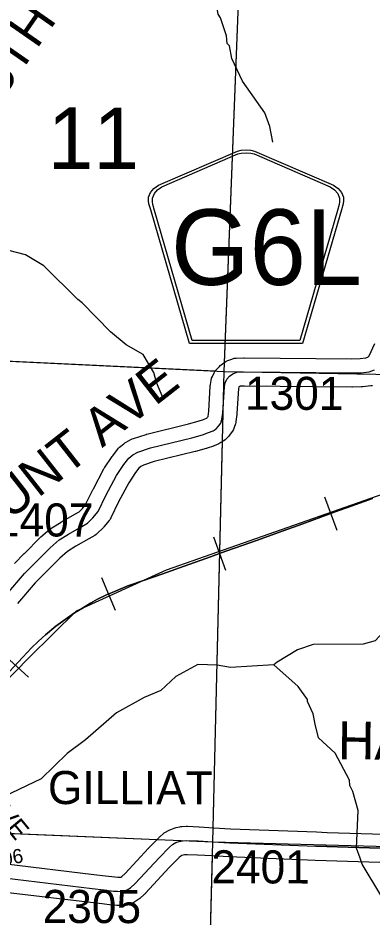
# Model space of a CAD drawing. Extents: x -132.8 to -73.3, y -60 to -26.
# Drawn here: x -117.274 to -116.525, y -47.631 to -45.729 of the extents above; entities that cross this region are included whole.
import ezdxf

# ---------------------------------------------------------------- set-up
doc = ezdxf.new("R2010")
doc.units = 0
for name, color, linetype in [('tdCoHydroRiver', 7, 'Continuous'), ('tdCoRRCL', 7, 'Continuous'), ('tdCoSecRdNmbr', 7, 'Continuous'), ('tdCoSecRdTxt', 7, 'Continuous'), ('tdCoSecRteBand', 7, 'Continuous'), ('tdCoSecRteCL', 7, 'Continuous'), ('tdCoSectLine', 7, 'Continuous'), ('tdCoSectLinePart', 7, 'Continuous'), ('tdCoSectNmbr', 7, 'Continuous'), ('tdCoShieldCoRte', 7, 'Continuous'), ('tdCoSurfBitum', 7, 'Continuous'), ('tdCoSurfGravel', 7, 'Continuous'), ('tdCoUnicrpTwnTxt', 7, 'Continuous')]:
    doc.layers.add(name, color=color, linetype=linetype)

msp = doc.modelspace()

# ---------------------------------------------------------------- linework, layer by layer
at = {"layer": 'tdCoHydroRiver'}
for points in [[(-116.7348, -45.9914), (-116.7414, -45.9584), (-116.7517, -45.9297), (-116.7989, -45.8622), (-116.8214, -45.8143), (-116.827, -45.7874), (-116.8316, -45.7825), (-116.8328, -45.7667), (-116.846, -45.7285), (-116.8505, -45.7205), (-116.8533, -45.7047), (-116.8715, -45.6758), (-116.937, -45.5811), (-116.96, -45.5552), (-117.0215, -45.503)], [(-117.0455, -46.4206), (-117.0783, -46.3927), (-117.1382, -46.3312), (-117.1475, -46.3246), (-117.2198, -46.2533), (-117.2586, -46.2301), (-117.3135, -46.216), (-117.3926, -46.2218), (-117.5076, -46.2171), (-117.5217, -46.212), (-117.5323, -46.1959), (-117.5365, -46.1737), (-117.5382, -46.1216), (-117.5387, -46.0806), (-117.5413, -46.0616), (-117.5645, -46.042), (-117.6193, -46.0263), (-117.698, -46.0163), (-117.7466, -46.004), (-117.7843, -45.9982)], [(-116.9674, -46.5316), (-116.9808, -46.4997), (-116.9866, -46.479), (-117.0093, -46.4406), (-117.0455, -46.4206)], [(-116.3535, -46.9022), (-116.3727, -46.9159), (-116.389, -46.936), (-116.4006, -46.9547), (-116.4372, -46.9695), (-116.4644, -46.983), (-116.4922, -47.0186), (-116.5181, -47.0463), (-116.5435, -47.0535), (-116.6493, -47.054), (-116.6827, -47.0658), (-116.726, -47.0915), (-116.7325, -47.0976)], [(-116.7325, -47.0976), (-116.8242, -47.1032), (-116.8524, -47.0977), (-116.8934, -47.0967), (-116.9399, -47.1223), (-116.9722, -47.1514), (-117.0073, -47.1663), (-117.0659, -47.1986)], [(-116.4815, -47.6546), (-116.49, -47.6181), (-116.5065, -47.5846), (-116.5459, -47.5189), (-116.5503, -47.5061), (-116.5577, -47.4854), (-116.5541, -47.4051), (-116.5657, -47.3653), (-116.5717, -47.3526), (-116.573, -47.3415), (-116.6031, -47.2839), (-116.6385, -47.2515), (-116.6457, -47.2229), (-116.6499, -47.2007), (-116.6618, -47.1751), (-116.6617, -47.1704), (-116.6816, -47.1431), (-116.7325, -47.0976)], [(-117.0659, -47.1986), (-117.1315, -47.2559), (-117.1702, -47.2848), (-117.2253, -47.3385), (-117.3036, -47.3759), (-117.3424, -47.4095), (-117.3465, -47.4457), (-117.3548, -47.4581), (-117.3886, -47.484), (-117.4051, -47.5119), (-117.4083, -47.5134), (-117.412, -47.5307), (-117.4186, -47.5431), (-117.4397, -47.5631), (-117.5506, -47.6374)]]:
    msp.add_lwpolyline(points, dxfattribs=at)
at = {"layer": 'tdCoRRCL'}
for p, q in [((-116.6259, -46.7421), (-116.5996, -46.8124)), ((-116.8606, -46.8265), (-116.8354, -46.8972)), ((-117.0972, -46.9126), (-117.0685, -46.9819)), ((-117.3074, -47.0728), (-117.2522, -47.1236))]:
    msp.add_line(p, q, dxfattribs=at)
for points in [[(-118.3406, -48.1479), (-118.2035, -48.0379), (-118.0129, -47.8693), (-117.9695, -47.8389), (-117.8233, -47.6802), (-117.7294, -47.5896), (-117.4549, -47.2907), (-117.2506, -47.0815), (-117.1502, -46.9831), (-116.9601, -46.8966), (-116.3246, -46.6734), (-116.2193, -46.632), (-116.1031, -46.594), (-115.9783, -46.5878), (-115.8556, -46.6036), (-115.7043, -46.6107), (-115.6331, -46.6063), (-115.4834, -46.5518), (-115.3986, -46.5099)], [(-117.2923, -47.1117), (-117.2639, -47.081), (-117.2459, -47.0616), (-117.2305, -47.0472), (-117.2162, -47.0335), (-117.1941, -47.0156), (-117.1549, -46.9875), (-117.138, -46.9773), (-117.1211, -46.967), (-117.1057, -46.9584), (-117.0871, -46.949), (-117.0666, -46.9405), (-117.0419, -46.9302), (-117.0088, -46.9188), (-116.9701, -46.9053), (-116.9129, -46.885), (-116.8744, -46.8713), (-116.8344, -46.857), (-116.798, -46.8442), (-116.7695, -46.8339), (-116.7362, -46.8223), (-116.7227, -46.8176), (-116.6713, -46.7992), (-116.5951, -46.7707), (-116.5769, -46.7647), (-116.5241, -46.7453)], [(-116.5241, -46.7453), (-116.5769, -46.7647), (-116.5951, -46.7707), (-116.6713, -46.7992), (-116.7227, -46.8176), (-116.7362, -46.8223), (-116.7695, -46.8339), (-116.798, -46.8442), (-116.8344, -46.857), (-116.8744, -46.8713), (-116.9129, -46.885), (-116.9701, -46.9053), (-117.0088, -46.9188), (-117.0419, -46.9302), (-117.0666, -46.9405), (-117.0871, -46.949), (-117.1057, -46.9584), (-117.1211, -46.967), (-117.138, -46.9773), (-117.1549, -46.9875), (-117.1941, -47.0156), (-117.2162, -47.0335), (-117.2305, -47.0472), (-117.2459, -47.0616), (-117.2639, -47.081), (-117.2923, -47.1117)]]:
    msp.add_lwpolyline(points, dxfattribs=at)
at = {"layer": 'tdCoSecRteBand'}
for points in [[(-117.2815, -46.8826), (-117.2608, -46.8617), (-117.2607, -46.8616), (-117.2607, -46.8615), (-117.2274, -46.8282), (-117.2266, -46.8274), (-117.2257, -46.8267), (-117.2065, -46.8102), (-117.2048, -46.8087), (-117.2028, -46.8075), (-117.1831, -46.7952), (-117.1826, -46.7948), (-117.1821, -46.7945), (-117.1541, -46.7786), (-117.1451, -46.7733), (-117.1379, -46.7663), (-117.1303, -46.757), (-117.115, -46.7258), (-117.1148, -46.7254), (-117.1146, -46.725), (-117.0924, -46.6828), (-117.0917, -46.6815), (-117.0908, -46.6802), (-117.075, -46.6565), (-117.0745, -46.6556), (-117.0738, -46.6548), (-117.0637, -46.6417), (-117.0617, -46.6391), (-117.0592, -46.637), (-117.0503, -46.6296), (-117.0481, -46.6277), (-117.0455, -46.6263), (-117.0351, -46.6207), (-117.0327, -46.6193), (-117.03, -46.6184), (-117.0033, -46.6098), (-117.0023, -46.6095), (-117.0013, -46.6092), (-116.9137, -46.5876), (-116.8928, -46.5821), (-116.8817, -46.5781), (-116.875, -46.5752), (-116.874, -46.5746), (-116.8729, -46.5735), (-116.8724, -46.5728), (-116.8721, -46.5716), (-116.8706, -46.5609), (-116.8674, -46.5076), (-116.8674, -46.506), (-116.8671, -46.5044), (-116.8656, -46.4956), (-116.8649, -46.4911), (-116.8629, -46.4871), (-116.8589, -46.4792), (-116.8569, -46.4751), (-116.8537, -46.4719), (-116.8481, -46.4659), (-116.8462, -46.464), (-116.844, -46.4624), (-116.8368, -46.4572), (-116.8337, -46.4549), (-116.83, -46.4535), (-116.8216, -46.4503), (-116.8171, -46.4486), (-116.8123, -46.4483), (-116.797, -46.4476), (-116.7962, -46.4476), (-116.7953, -46.4476), (-116.5677, -46.4498), (-116.5499, -46.4493), (-116.5379, -46.4479), (-116.5341, -46.4465), (-116.5334, -46.446), (-116.5311, -46.4432), (-116.5193, -46.4172)], [(-116.524, -46.5067), (-116.5275, -46.5071), (-116.5442, -46.5091), (-116.5456, -46.5092), (-116.547, -46.5093), (-116.5667, -46.5098), (-116.5672, -46.5098), (-116.5678, -46.5098), (-116.795, -46.5076), (-116.8046, -46.508), (-116.8049, -46.5081), (-116.8066, -46.5094), (-116.8072, -46.51), (-116.8076, -46.5127), (-116.8108, -46.5656), (-116.8108, -46.5668), (-116.811, -46.568), (-116.813, -46.5823), (-116.8133, -46.5847), (-116.814, -46.5871), (-116.8165, -46.595), (-116.8179, -46.5994), (-116.8205, -46.6031), (-116.8249, -46.6096), (-116.8263, -46.6115), (-116.8279, -46.6132), (-116.8331, -46.6186), (-116.8356, -46.6212), (-116.8386, -46.6232), (-116.8448, -46.6271), (-116.8469, -46.6285), (-116.8492, -46.6295), (-116.8591, -46.6337), (-116.8599, -46.634), (-116.8607, -46.6343), (-116.8737, -46.639), (-116.875, -46.6394), (-116.8762, -46.6397), (-116.8987, -46.6457), (-116.8989, -46.6457), (-116.8991, -46.6458), (-116.9859, -46.6672), (-117.0088, -46.6747), (-117.0141, -46.6776), (-117.0182, -46.681), (-117.0257, -46.6906), (-117.04, -46.7121), (-117.0613, -46.7525), (-117.0779, -46.7864), (-117.0794, -46.7895), (-117.0816, -46.7922), (-117.0924, -46.8055), (-117.0935, -46.8068), (-117.0947, -46.808), (-117.1058, -46.8189), (-117.1085, -46.8215), (-117.1117, -46.8234), (-117.124, -46.8305), (-117.1241, -46.8306), (-117.1242, -46.8306), (-117.1518, -46.8464), (-117.1691, -46.8572), (-117.1858, -46.8715), (-117.2182, -46.9039), (-117.2381, -46.924), (-117.2752, -46.9672)], [(-117.057, -47.5465), (-117.0563, -47.5464), (-117.0545, -47.5452), (-117.0473, -47.5388), (-116.9977, -47.4852), (-116.9974, -47.4848), (-116.9971, -47.4845), (-116.9754, -47.4623), (-116.9745, -47.4615), (-116.9736, -47.4607), (-116.9668, -47.4548), (-116.9647, -47.4529), (-116.9622, -47.4514), (-116.9554, -47.4475), (-116.9532, -47.4462), (-116.9509, -47.4453), (-116.9438, -47.4427), (-116.9415, -47.4419), (-116.9392, -47.4414), (-116.9315, -47.4398), (-116.9293, -47.4394), (-116.9271, -47.4393), (-116.918, -47.4389), (-116.9166, -47.4388), (-116.9152, -47.4388), (-116.8915, -47.4399), (-116.8913, -47.44), (-116.8911, -47.44), (-116.86, -47.4418), (-116.8248, -47.4439), (-116.6428, -47.4509), (-116.6199, -47.4518), (-116.2131, -47.4643)], [(-116.2146, -47.5243), (-116.6219, -47.5118), (-116.622, -47.5118), (-116.6221, -47.5118), (-116.6451, -47.5109), (-116.8274, -47.5038), (-116.8277, -47.5038), (-116.828, -47.5038), (-116.8635, -47.5017), (-116.8944, -47.4999), (-116.9165, -47.4989), (-116.9219, -47.4991), (-116.925, -47.4997), (-116.9274, -47.5006), (-116.9296, -47.5019), (-116.9334, -47.5052), (-116.954, -47.5262), (-117.0042, -47.5806), (-117.0052, -47.5817), (-117.0063, -47.5826), (-117.0164, -47.5917), (-117.0182, -47.5933), (-117.0203, -47.5946), (-117.0269, -47.5988), (-117.0294, -47.6004), (-117.0322, -47.6014), (-117.0379, -47.6036), (-117.0413, -47.6049), (-117.0448, -47.6054), (-117.0516, -47.6063), (-117.054, -47.6066), (-117.0563, -47.6065), (-117.0646, -47.6063), (-117.065, -47.6063), (-117.0654, -47.6062), (-117.0738, -47.6058), (-117.0748, -47.6058), (-117.0757, -47.6056), (-117.0959, -47.6032), (-117.1205, -47.6004), (-117.1205, -47.6004), (-117.1206, -47.6004), (-117.307, -47.5779)], [(-117.2991, -47.5185), (-117.1135, -47.5408), (-117.0889, -47.5436), (-117.0889, -47.5436), (-117.0888, -47.5436), (-117.0696, -47.5459), (-117.0627, -47.5463), (-117.057, -47.5465)]]:
    msp.add_lwpolyline(points, dxfattribs=at)
at = {"layer": 'tdCoSecRteCL'}
for points in [[(-117.2979, -46.9476), (-117.2602, -46.9037), (-117.2395, -46.8827), (-117.2062, -46.8494), (-117.1869, -46.8329), (-117.1672, -46.8206), (-117.1391, -46.8046), (-117.1268, -46.7974), (-117.1157, -46.7866), (-117.1048, -46.7732), (-117.0881, -46.739), (-117.0659, -46.6968), (-117.0501, -46.6731), (-117.04, -46.6601), (-117.0311, -46.6527), (-117.0207, -46.647), (-116.9941, -46.6384), (-116.9063, -46.6167), (-116.8839, -46.6107), (-116.8708, -46.606), (-116.8609, -46.6019), (-116.8548, -46.5979), (-116.8496, -46.5925), (-116.8451, -46.5861), (-116.8427, -46.5782), (-116.8407, -46.5639), (-116.8375, -46.5094), (-116.836, -46.5005), (-116.8321, -46.4926), (-116.8264, -46.4867), (-116.8193, -46.4815), (-116.8109, -46.4783), (-116.7956, -46.4776), (-116.5675, -46.4798), (-116.5477, -46.4793), (-116.531, -46.4773), (-116.5201, -46.4734)], [(-117.3034, -47.5482), (-117.117, -47.5706), (-117.0924, -47.5734), (-117.0722, -47.5759), (-117.0638, -47.5763), (-117.0555, -47.5765), (-117.0487, -47.5756), (-117.043, -47.5734), (-117.0364, -47.5693), (-117.0263, -47.5602), (-116.9757, -47.5055), (-116.9539, -47.4833), (-116.9471, -47.4774), (-116.9403, -47.4734), (-116.9333, -47.4708), (-116.9256, -47.4693), (-116.9166, -47.4688), (-116.8928, -47.4699), (-116.8617, -47.4718), (-116.8263, -47.4739), (-116.6439, -47.4809), (-116.621, -47.4818), (-116.2137, -47.4943)]]:
    msp.add_lwpolyline(points, dxfattribs=at)
at = {"layer": 'tdCoSectLine'}
for points in [[(-116.838, -46.4765), (-116.7991, -45.4793)], [(-117.8224, -46.4294), (-116.838, -46.4765)], [(-116.8621, -47.4718), (-116.838, -46.4765)], [(-116.838, -46.4765), (-115.834, -46.4945)], [(-117.8535, -47.4302), (-116.8621, -47.4718)], [(-116.8881, -48.4697), (-116.8621, -47.4718)], [(-116.8621, -47.4718), (-115.8779, -47.4977)]]:
    msp.add_lwpolyline(points, dxfattribs=at)
at = {"layer": 'tdCoSectLinePart'}
for points in [[(-116.8373, -46.4577), (-116.7991, -45.4793)], [(-117.7737, -46.4317), (-116.8567, -46.4756)], [(-116.8614, -47.442), (-116.8416, -46.6247)], [(-117.3553, -47.4511), (-116.9794, -47.4668)], [(-116.8868, -48.4167), (-116.8629, -47.5019)]]:
    msp.add_lwpolyline(points, dxfattribs=at)
at = {"layer": 'tdCoShieldCoRte'}
for points in [[(-116.9114, -46.4177), (-116.9934, -46.1348), (-116.9973, -46.1217), (-116.998, -46.1158), (-116.998, -46.108), (-116.9937, -46.0977), (-116.9865, -46.0892), (-116.9769, -46.0825), (-116.8096, -46.0102), (-116.8021, -46.0085), (-116.7917, -46.0076), (-116.7812, -46.0085), (-116.7737, -46.0102), (-116.6065, -46.0825), (-116.5969, -46.0892), (-116.5896, -46.0977), (-116.5854, -46.108), (-116.5854, -46.1158), (-116.5861, -46.1217), (-116.59, -46.1348), (-116.6719, -46.4177)], [(-116.9056, -46.4114), (-116.9853, -46.1361), (-116.989, -46.1235), (-116.9897, -46.1179), (-116.9897, -46.1103), (-116.9857, -46.1004), (-116.9787, -46.0923), (-116.9695, -46.0859), (-116.8089, -46.0164), (-116.8017, -46.0149), (-116.7917, -46.014), (-116.7817, -46.0149), (-116.7744, -46.0164), (-116.6139, -46.0859), (-116.6047, -46.0923), (-116.5977, -46.1004), (-116.5936, -46.1103), (-116.5936, -46.1179), (-116.5943, -46.1235), (-116.598, -46.1361), (-116.6778, -46.4114)]]:
    msp.add_lwpolyline(points, close=True, dxfattribs=at)
at = {"layer": 'tdCoSurfBitum'}
for points in [[(-117.2979, -46.9476), (-117.2602, -46.9037), (-117.2395, -46.8827), (-117.2062, -46.8494), (-117.1869, -46.8329), (-117.1672, -46.8206), (-117.1391, -46.8046), (-117.1268, -46.7974), (-117.1157, -46.7866), (-117.1048, -46.7732), (-117.0881, -46.739), (-117.0659, -46.6968), (-117.0501, -46.6731), (-117.04, -46.6601), (-117.0311, -46.6527), (-117.0207, -46.647), (-116.9941, -46.6384), (-116.9063, -46.6167), (-116.8839, -46.6107), (-116.8708, -46.606), (-116.8609, -46.6019), (-116.8548, -46.5979), (-116.8496, -46.5925), (-116.8451, -46.5861), (-116.8427, -46.5782), (-116.8407, -46.5639), (-116.8375, -46.5094), (-116.836, -46.5005), (-116.8321, -46.4926), (-116.8264, -46.4867), (-116.8193, -46.4815), (-116.8109, -46.4783), (-116.7956, -46.4776), (-116.5675, -46.4798), (-116.5477, -46.4793), (-116.531, -46.4773), (-116.5201, -46.4734)], [(-116.1356, -47.9846), (-116.1305, -47.8793), (-116.1291, -47.8503), (-116.1242, -47.7028), (-116.119, -47.5435), (-116.1178, -47.4953), (-116.2137, -47.4943), (-116.621, -47.4818), (-116.6439, -47.4809)]]:
    msp.add_lwpolyline(points, dxfattribs=at)
at = {"layer": 'tdCoSurfGravel'}
for points in [[(-117.3034, -47.5482), (-117.117, -47.5706), (-117.0924, -47.5734), (-117.0722, -47.5759), (-117.0638, -47.5763), (-117.0555, -47.5765), (-117.0487, -47.5756), (-117.043, -47.5734), (-117.0364, -47.5693), (-117.0263, -47.5602), (-116.9757, -47.5055), (-116.9539, -47.4833), (-116.9471, -47.4774), (-116.9403, -47.4734), (-116.9333, -47.4708), (-116.9256, -47.4693), (-116.9166, -47.4688), (-116.8928, -47.4699), (-116.8617, -47.4718)], [(-116.8617, -47.4718), (-116.8263, -47.4739), (-116.6439, -47.4809)]]:
    msp.add_lwpolyline(points, dxfattribs=at)

# ---------------------------------------------------------------- texts
at = {"layer": 'tdCoSecRdNmbr'}
for s, height, rotation, p in [('1301', 0.07, 359.9121, (-116.7939, -46.5577)), ('1407', 0.07, 359.9119, (-117.3229, -46.8256)), ('2306', 0.03, 9.9123, (-117.3492, -47.5302)), ('2401', 0.07, 359.9122, (-116.865, -47.5596)), ('2305', 0.07, 359.9119, (-117.2221, -47.6434))]:
    msp.add_text(s, height=height, rotation=rotation, dxfattribs=at).set_placement(p)
at = {"layer": 'tdCoSecRdTxt'}
for s, height, rotation, p in [('225TH ST', 0.08, 55.183, (-117.3738, -45.9962)), ('HUNT AVE', 0.08, 38.0573, (-117.3536, -46.8404)), ('GILLIAT AVE', 0.04, 309.6956, (-117.4834, -47.224)), ('HACKBERRY', 0.08, 359.4182, (-116.5975, -47.2968))]:
    msp.add_text(s, height=height, rotation=rotation, dxfattribs=at).set_placement(p)
at = {"layer": 'tdCoSectNmbr'}
msp.add_text('11', height=0.13, rotation=359.9122, dxfattribs=at).set_placement((-117.2115, -46.048))
at = {"layer": 'tdCoShieldCoRte'}
msp.add_text('G6L', height=0.16, dxfattribs=at).set_placement((-116.9504, -46.2935))
at = {"layer": 'tdCoUnicrpTwnTxt'}
msp.add_text('GILLIAT', height=0.07, rotation=359.912, dxfattribs=at).set_placement((-117.2108, -47.3918))

doc.saveas('drawing.dxf')
